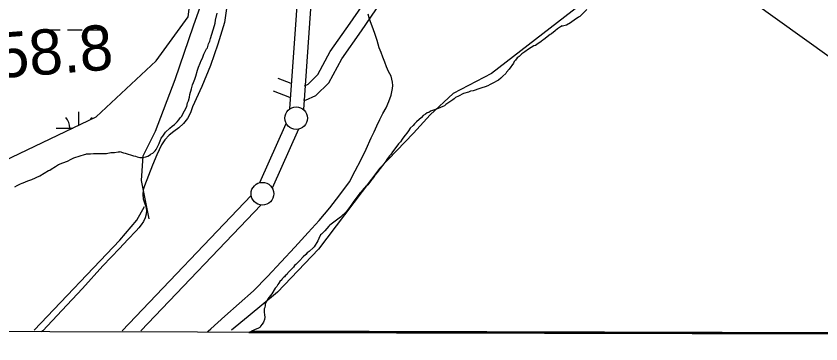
# Model space of a CAD drawing. Extents: x 3180038 to 3217926, y 922069 to 947485.
# Drawn here: x 3203764 to 3205543, y 927448 to 928173 of the extents above; entities that cross this region are included whole.
import ezdxf

# ---------------------------------------------------------------- set-up
doc = ezdxf.new("R2010")
doc.units = 0
for name, color, linetype in [('V-GRID-FRAM', 7, 'Continuous'), ('V-LEVE-TOET', 7, 'Continuous'), ('V-ROAD-CNTR', 7, 'Continuous'), ('V-SITE-VEGE', 7, 'Continuous'), ('V-SURV-IDEN', 7, 'Continuous'), ('V-SURV-LINE', 7, 'Continuous'), ('V-TOPO-SHOR', 7, 'Continuous'), ('V-WETL-SWMP', 7, 'Continuous')]:
    doc.layers.add(name, color=color, linetype=linetype)

msp = doc.modelspace()

# ---------------------------------------------------------------- linework, layer by layer
at = {"layer": 'V-GRID-FRAM'}
msp.add_lwpolyline([(3184312.7, 945707.9), (3215616.6, 945637.4), (3215583.5, 927448.1), (3184263.7, 927518.7), (3184312.7, 945707.9)], dxfattribs=at)
at = {"layer": 'V-LEVE-TOET'}
for points in [[(3204229.6, 928195.3), (3204224.6, 928158.7), (3204210.3, 928111), (3204193.7, 928063.9), (3204174.8, 928017.7), (3204153.8, 927972.5), (3204149.4, 927959.2), (3204142.8, 927946.6), (3204134.2, 927935.3), (3204123.9, 927925.8), (3204112.7, 927918.2), (3204102.3, 927909.4), (3204093, 927899.4), (3204085.1, 927888.5), (3204075.3, 927866), (3204065.9, 927843.3), (3204056.8, 927820.5), (3204047.9, 927797.6), (3204045.3, 927788.5), (3204044.4, 927778.8), (3204045.2, 927769.2), (3204047.7, 927760), (3204050.8, 927752.1), (3204052.2, 927743.6), (3204051.7, 927735), (3204049.4, 927726.9), (3204045.5, 927719.1), (3204040.9, 927711.6), (3204035.6, 927704.6), (3204029.7, 927698.2), (3204011.3, 927678.7), (3203992.8, 927659.3), (3203974.2, 927640), (3203955.6, 927620.8), (3203910.9, 927570.9), (3203865.5, 927521.7), (3203823, 927477.2)], [(3204188.8, 927476.3), (3204194.4, 927481.3), (3204225.7, 927509.6), (3204257.1, 927537.6), (3204288.7, 927565.6), (3204319.5, 927597.2), (3204349.9, 927629.3), (3204379.9, 927661.7), (3204409.6, 927694.5), (3204433.8, 927721.4), (3204457.2, 927749.1), (3204479.7, 927777.5), (3204501.2, 927806.6), (3204513.8, 927830.5), (3204525.9, 927854.7), (3204537.6, 927879.1), (3204548.8, 927903.6), (3204555.1, 927917.2), (3204561.5, 927930.7), (3204568.1, 927944.1), (3204574.7, 927957.5), (3204582, 927970.4), (3204588.1, 927984), (3204592.9, 927998.1), (3204596.3, 928012.6), (3204596.4, 928019.6), (3204595.8, 928026.7), (3204594.5, 928033.6), (3204592.7, 928040.4), (3204590, 928045.5), (3204587.4, 928050.5), (3204584.9, 928055.7), (3204582.5, 928060.8), (3204578.7, 928071.4), (3204574.9, 928081.9), (3204570.9, 928092.4), (3204566.8, 928102.8), (3204561.9, 928118.9), (3204556.6, 928134.9), (3204551, 928150.8), (3204545, 928166.5), (3204541.9, 928177.4)], [(3203823, 927477.2), (3203820.6, 927474.6)], [(3204186.1, 927473.8), (3204188.8, 927476.3)]]:
    msp.add_lwpolyline(points, dxfattribs=at)
at = {"layer": 'V-ROAD-CNTR'}
for points in [[(3204401.4, 928019), (3204409.6, 928022.7), (3204431.2, 928043.8), (3204458.2, 928094.4), (3204502.4, 928157.7), (3204545.8, 928220.8)], [(3204398.9, 927988.1), (3204403.7, 927987.2), (3204426.7, 927997.5), (3204455.5, 928025.6), (3204483.9, 928078.7), (3204527.1, 928140.7), (3204570.1, 928203.2)], [(3204342.8, 928035.5), (3204371.4, 928024.7)], [(3204332.2, 928007.5), (3204368.5, 927993.7), (3204369.2, 927993.6)]]:
    msp.add_lwpolyline(points, dxfattribs=at)
at = {"layer": 'V-SITE-VEGE'}
for p, q in [((3205025.3, 928187.4), (3205009.8, 928172.1)), ((3204204.6, 928163.9), (3204208.5, 928179.4)), ((3205007.2, 928170.8), (3204997.5, 928163.8)), ((3205009.8, 928172.1), (3205007.2, 928170.8)), ((3204193.4, 928123.5), (3204202.6, 928152.4)), ((3204202.6, 928152.4), (3204203.9, 928157.5)), ((3204203.9, 928157.5), (3204204.6, 928163.9)), ((3204967.2, 928149.1), (3204960.7, 928144.7)), ((3204971.1, 928151.7), (3204967.2, 928149.1)), ((3204971.7, 928151), (3204971.1, 928151.7)), ((3204980.7, 928152.9), (3204971.7, 928151)), ((3204989.1, 928158), (3204980.7, 928152.9)), ((3204992.3, 928160.6), (3204989.1, 928158)), ((3204997.5, 928163.8), (3204992.3, 928160.6)), ((3204944.6, 928132.5), (3204930.4, 928121)), ((3204947.2, 928133.8), (3204944.6, 928132.5)), ((3204955.6, 928140.2), (3204947.2, 928133.8)), ((3204960.7, 928144.7), (3204955.6, 928140.2)), ((3204189.5, 928111.9), (3204192.1, 928117.7)), ((3204192.1, 928117.7), (3204193.4, 928123.5)), ((3204921.3, 928114.6), (3204918.1, 928112.1)), ((3204924.5, 928116.5), (3204921.3, 928114.6)), ((3204928.4, 928119.7), (3204924.5, 928116.5)), ((3204930.4, 928121), (3204928.4, 928119.7)), ((3204179.1, 928088.8), (3204185, 928100.3)), ((3204185, 928100.3), (3204186.9, 928102.9)), ((3204186.9, 928102.9), (3204189.5, 928111.9)), ((3204896.2, 928099.9), (3204888.4, 928094.2)), ((3204908.4, 928107), (3204896.2, 928099.9)), ((3204912.3, 928108.2), (3204908.4, 928107)), ((3204914.9, 928110.1), (3204912.3, 928108.2)), ((3204918.1, 928112.1), (3204914.9, 928110.1)), ((3204173.2, 928074.7), (3204175.8, 928079.8)), ((3204175.8, 928079.8), (3204179.1, 928088.8)), ((3204871.6, 928080.8), (3204867.7, 928075.6)), ((3204876.1, 928084), (3204871.6, 928080.8)), ((3204881.9, 928089.7), (3204876.1, 928084)), ((3204888.4, 928094.2), (3204881.9, 928089.7)), ((3204164.8, 928053.5), (3204167.4, 928059.9)), ((3204167.4, 928059.9), (3204170.6, 928068.9)), ((3204170.6, 928068.9), (3204173.2, 928074.7)), ((3204863.2, 928068.6), (3204853.5, 928055.8)), ((3204865.1, 928072.4), (3204863.2, 928068.6)), ((3204867.7, 928075.6), (3204865.1, 928072.4)), ((3204161.5, 928040), (3204164.8, 928053.5)), ((3204846.3, 928046.2), (3204839.9, 928040.4)), ((3204847.6, 928048.7), (3204846.3, 928046.2)), ((3204853.5, 928055.8), (3204847.6, 928048.7)), ((3204154.3, 928020.7), (3204156.3, 928025.9)), ((3204156.3, 928025.9), (3204158.9, 928033.6)), ((3204158.9, 928033.6), (3204161.5, 928040)), ((3204816, 928023.8), (3204812.1, 928021.9)), ((3204830.2, 928031.4), (3204816, 928023.8)), ((3204835.3, 928035.9), (3204830.2, 928031.4)), ((3204839.9, 928040.4), (3204835.3, 928035.9)), ((3204148.4, 927999.5), (3204151.7, 928012.4)), ((3204151.7, 928012.4), (3204154.3, 928020.7)), ((3204768.3, 928006.7), (3204763.8, 928004.8)), ((3204774.1, 928007.9), (3204768.3, 928006.7)), ((3204778.6, 928009.2), (3204774.1, 928007.9)), ((3204784.4, 928011.7), (3204778.6, 928009.2)), ((3204793.4, 928014.3), (3204784.4, 928011.7)), ((3204800.5, 928016.8), (3204793.4, 928014.3)), ((3204806.3, 928018.7), (3204800.5, 928016.8)), ((3204812.1, 928021.9), (3204806.3, 928018.7)), ((3204145.1, 927986), (3204147.1, 927993.7)), ((3204147.1, 927993.7), (3204148.4, 927999.5)), ((3204728.9, 927988.2), (3204722.5, 927983.1)), ((3204732.2, 927990.1), (3204728.9, 927988.2)), ((3204735.4, 927992.7), (3204732.2, 927990.1)), ((3204741.8, 927995.9), (3204735.4, 927992.7)), ((3204752.8, 928001.6), (3204741.8, 927995.9)), ((3204763.8, 928004.8), (3204752.8, 928001.6)), ((3204136.6, 927963.5), (3204141.2, 927973.2)), ((3204141.2, 927973.2), (3204143.2, 927980.9)), ((3204143.2, 927980.9), (3204145.1, 927986)), ((3204701.8, 927971), (3204693.4, 927967.2)), ((3204707, 927972.9), (3204701.8, 927971)), ((3204710.9, 927974.8), (3204707, 927972.9)), ((3204714.1, 927977.3), (3204710.9, 927974.8)), ((3204722.5, 927983.1), (3204714.1, 927977.3)), ((3204129.5, 927950.7), (3204136.6, 927963.5)), ((3204663.8, 927953.1), (3204659.9, 927948.7)), ((3204668.9, 927956.3), (3204663.8, 927953.1)), ((3204672.2, 927958.9), (3204668.9, 927956.3)), ((3204676, 927960.2), (3204672.2, 927958.9)), ((3204679.9, 927962.7), (3204676, 927960.2)), ((3204693.4, 927967.2), (3204679.9, 927962.7)), ((3204114, 927933.4), (3204119.8, 927939.2)), ((3204119.8, 927939.2), (3204123.7, 927943.7)), ((3204123.7, 927943.7), (3204125.6, 927945.6)), ((3204125.6, 927945.6), (3204126.9, 927948.1)), ((3204126.9, 927948.1), (3204129.5, 927950.7)), ((3204648.9, 927939.1), (3204644.4, 927934.6)), ((3204659.9, 927948.7), (3204648.9, 927939.1)), ((3204094.6, 927916.1), (3204103.6, 927925.1)), ((3204103.6, 927925.1), (3204108.8, 927929.6)), ((3204108.8, 927929.6), (3204114, 927933.4)), ((3204631.4, 927919.2), (3204627.5, 927914.1)), ((3204635.3, 927925), (3204631.4, 927919.2)), ((3204641.8, 927931.4), (3204635.3, 927925)), ((3204644.4, 927934.6), (3204641.8, 927931.4)), ((3204082.3, 927897.5), (3204084.9, 927903.3)), ((3204084.9, 927903.3), (3204088.7, 927907.8)), ((3204088.7, 927907.8), (3204094.6, 927916.1)), ((3204617.2, 927900.6), (3204613.3, 927894.9)), ((3204619.1, 927903.2), (3204617.2, 927900.6)), ((3204623.7, 927909.6), (3204619.1, 927903.2)), ((3204627.5, 927914.1), (3204623.7, 927909.6)), ((3204073.8, 927878.3), (3204080.3, 927891.1)), ((3204080.3, 927891.1), (3204080.9, 927893.7)), ((3204080.9, 927893.7), (3204082.3, 927897.5)), ((3204605.5, 927885.2), (3204595.8, 927873.1)), ((3204609.4, 927890.4), (3204605.5, 927885.2)), ((3204613.3, 927894.9), (3204609.4, 927890.4)), ((3203891.6, 927859.9), (3203905.8, 927863.7)), ((3203905.8, 927863.7), (3203915.4, 927866.9)), ((3203915.4, 927866.9), (3203918, 927867.5)), ((3203918, 927867.5), (3203920, 927868.1)), ((3203920, 927868.1), (3203928.3, 927868.7)), ((3203928.3, 927868.7), (3203935.4, 927869.3)), ((3203935.4, 927869.3), (3203938.6, 927869.3)), ((3203938.6, 927869.3), (3203963.7, 927869.2)), ((3203963.7, 927869.2), (3203973.4, 927871.1)), ((3203973.4, 927871.1), (3203977.2, 927871.1)), ((3203977.2, 927871.1), (3203981.7, 927871.7)), ((3203981.7, 927871.7), (3203989.5, 927872.9)), ((3203989.5, 927872.9), (3203992.7, 927872.9)), ((3203992.7, 927872.9), (3203994, 927873.6)), ((3203994, 927873.6), (3203997.2, 927872.2)), ((3203997.2, 927872.2), (3204001.7, 927870.9)), ((3204001.7, 927870.9), (3204004.9, 927869.6)), ((3204004.9, 927869.6), (3204023.5, 927863.7)), ((3204023.5, 927863.7), (3204028, 927863.1)), ((3204050.5, 927861.7), (3204055.1, 927863.6)), ((3204055.1, 927863.6), (3204060.9, 927866.8)), ((3204060.9, 927866.8), (3204062.8, 927868.1)), ((3204062.8, 927868.1), (3204066, 927870)), ((3204066, 927870), (3204071.2, 927875.1)), ((3204071.2, 927875.1), (3204073.8, 927878.3)), ((3204589.3, 927864.1), (3204587.4, 927860.9)), ((3204591.9, 927867.3), (3204589.3, 927864.1)), ((3204595.8, 927873.1), (3204591.9, 927867.3)), ((3203858.1, 927844.6), (3203867.1, 927848.5)), ((3203867.1, 927848.5), (3203877.4, 927852.3)), ((3203877.4, 927852.3), (3203885.8, 927856.7)), ((3203885.8, 927856.7), (3203889, 927858)), ((3203889, 927858), (3203891.6, 927859.9)), ((3204028, 927863.1), (3204031.9, 927861.8)), ((3204031.9, 927861.8), (3204037.7, 927860.5)), ((3204037.7, 927860.5), (3204044.1, 927860.4)), ((3204044.1, 927860.4), (3204050.5, 927861.7)), ((3204577, 927846.1), (3204566, 927832)), ((3204581.5, 927852.6), (3204577, 927846.1)), ((3204582.8, 927855.1), (3204581.5, 927852.6)), ((3204587.4, 927860.9), (3204582.8, 927855.1)), ((3203816.8, 927819.8), (3203836.1, 927831.3)), ((3203836.1, 927831.3), (3203838.7, 927832.5)), ((3203838.7, 927832.5), (3203841.3, 927834.4)), ((3203841.3, 927834.4), (3203851, 927840.2)), ((3203851, 927840.2), (3203858.1, 927844.6)), ((3204566, 927832), (3204562.1, 927826.9)), ((3203790.3, 927809), (3203798.7, 927811.5)), ((3203798.7, 927811.5), (3203816.8, 927819.8)), ((3204549.2, 927810.9), (3204541.4, 927800)), ((3204551.1, 927812.2), (3204549.2, 927810.9)), ((3204555, 927817.9), (3204551.1, 927812.2)), ((3204556.9, 927821.2), (3204555, 927817.9)), ((3204562.1, 927826.9), (3204556.9, 927821.2)), ((3203761.3, 927795.6), (3203766.5, 927798.1)), ((3203766.5, 927798.1), (3203773.6, 927802)), ((3203773.6, 927802), (3203777.4, 927803.9)), ((3203777.4, 927803.9), (3203780, 927804.5)), ((3203780, 927804.5), (3203790.3, 927809)), ((3204536.2, 927795.5), (3204533, 927792.3)), ((3204541.4, 927800), (3204536.2, 927795.5)), ((3204523.9, 927781.4), (3204516.8, 927772.5)), ((3204525.9, 927782.7), (3204523.9, 927781.4)), ((3204529.1, 927787.2), (3204525.9, 927782.7)), ((3204533, 927792.3), (3204529.1, 927787.2)), ((3204506.4, 927757.1), (3204503.8, 927754.5)), ((3204510.3, 927763.5), (3204506.4, 927757.1)), ((3204513.5, 927767.3), (3204510.3, 927763.5)), ((3204516.8, 927772.5), (3204513.5, 927767.3)), ((3204494.1, 927741), (3204481.2, 927728.2)), ((3204502.5, 927751.9), (3204494.1, 927741)), ((3204503.8, 927754.5), (3204502.5, 927751.9)), ((3204481.2, 927728.2), (3204463.1, 927714.8)), ((3204455.3, 927708.4), (3204446.3, 927698.2)), ((3204457.3, 927710.4), (3204455.3, 927708.4)), ((3204463.1, 927714.8), (3204457.3, 927710.4)), ((3204436.6, 927689.2), (3204433.3, 927681.5)), ((3204439.2, 927691.1), (3204436.6, 927689.2)), ((3204446.3, 927698.2), (3204439.2, 927691.1)), ((3204430.7, 927676.4), (3204422.9, 927662.9)), ((3204433.3, 927681.5), (3204430.7, 927676.4)), ((3204411.9, 927652.7), (3204407.4, 927649.5)), ((3204421, 927661.6), (3204411.9, 927652.7)), ((3204422.9, 927662.9), (3204421, 927661.6)), ((3204398.4, 927640.5), (3204390.6, 927632.2)), ((3204404.2, 927645.6), (3204398.4, 927640.5)), ((3204407.4, 927649.5), (3204404.2, 927645.6)), ((3204377, 927618.1), (3204373.1, 927613.6)), ((3204379.6, 927621.3), (3204377, 927618.1)), ((3204382.2, 927623.9), (3204379.6, 927621.3)), ((3204385.4, 927626.4), (3204382.2, 927623.9)), ((3204390.6, 927632.2), (3204385.4, 927626.4)), ((3204358.9, 927598.9), (3204357, 927596.3)), ((3204363.4, 927602.7), (3204358.9, 927598.9)), ((3204364.7, 927605.3), (3204363.4, 927602.7)), ((3204373.1, 927613.6), (3204364.7, 927605.3)), ((3204342.7, 927579.7), (3204340.1, 927575.2)), ((3204344.7, 927582.2), (3204342.7, 927579.7)), ((3204347.3, 927586.1), (3204344.7, 927582.2)), ((3204351.1, 927589.9), (3204347.3, 927586.1)), ((3204352.4, 927591.9), (3204351.1, 927589.9)), ((3204355, 927595.1), (3204352.4, 927591.9)), ((3204357, 927596.3), (3204355, 927595.1)), ((3204336.9, 927571.3), (3204329.1, 927559.2)), ((3204340.1, 927575.2), (3204336.9, 927571.3)), ((3204318.7, 927544.4), (3204317.4, 927542.5)), ((3204320.7, 927547.6), (3204318.7, 927544.4)), ((3204329.1, 927559.2), (3204320.7, 927547.6)), ((3204313.5, 927528.4), (3204312.2, 927525.8)), ((3204312.2, 927525.8), (3204312.2, 927518.1)), ((3204314.2, 927532.9), (3204313.5, 927528.4)), ((3204314.8, 927536.1), (3204314.2, 927532.9)), ((3204317.4, 927542.5), (3204314.8, 927536.1)), ((3204312.2, 927518.1), (3204312.8, 927512.3)), ((3204312.8, 927512.3), (3204314, 927507.1)), ((3204308.2, 927491.7), (3204304.3, 927487.2)), ((3204310.8, 927496.2), (3204308.2, 927491.7)), ((3204313.4, 927502), (3204310.8, 927496.2)), ((3204314, 927507.1), (3204313.4, 927502)), ((3204279.8, 927473.8), (3204278.8, 927473.6)), ((3204278.8, 927473.6), (3207994.8, 927465.2)), ((3204283.6, 927475.8), (3204279.8, 927473.8)), ((3204284.3, 927476.1), (3204283.6, 927475.8)), ((3204296.5, 927481.5), (3204284.3, 927476.1)), ((3207995.1, 927466.9), (3204284.3, 927476.1)), ((3204284.3, 927476.1), (3207995.1, 927466.9)), ((3204298.5, 927482.1), (3204296.5, 927481.5)), ((3204301, 927483.4), (3204298.5, 927482.1)), ((3204303, 927484.7), (3204301, 927483.4)), ((3204304.3, 927487.2), (3204303, 927484.7))]:
    msp.add_line(p, q, dxfattribs=at)
at = {"layer": 'V-SURV-LINE'}
for points in [[(3204369.4, 927968.3), (3204398.3, 928382.6)], [(3204428.2, 928380.5), (3204399.3, 927966.3)], [(3204302.8, 927804.7), (3204361.1, 927935.2)], [(3204388.5, 927923), (3204330.2, 927792.5)], [(3203998.4, 927476.8), (3204283.7, 927776.2)], [(3204305.5, 927755.5), (3204039.7, 927476.7)]]:
    msp.add_lwpolyline(points, dxfattribs=at)
for centre in [(3204383, 927947.4), (3204308.4, 927780.3)]:
    msp.add_circle(centre, 25, dxfattribs=at)
at = {"layer": 'V-TOPO-SHOR'}
for points in [[(3203801, 929066.1), (3203858.4, 929052.5), (3203902.4, 929005.3), (3204000.3, 928897.2), (3204064.5, 928785.7), (3204121.9, 928697.9), (3204172.6, 928491.8), (3204196.2, 928356.7), (3204186.1, 928238.5), (3204155.7, 928150.6), (3204115.2, 928032.4), (3204071.3, 927917.6), (3204044.2, 927863.5)], [(3205169.1, 928458), (3205152.2, 928404), (3205135.3, 928363.4), (3205115, 928316.1), (3205084.6, 928268.9), (3205057.6, 928235.1), (3204814.4, 928045.9), (3204730, 928002), (3204679.3, 927954.7), (3204642.1, 927914.2), (3204567.8, 927836.5), (3204432.7, 927657.4), (3204341.5, 927562.9), (3204277.3, 927508.8), (3204240.2, 927478.4)], [(3205213, 928424.2), (3205277.2, 928336.4), (3205290.7, 928289.1), (3205392, 928204.7), (3205952.8, 927802.7)], [(3204044.2, 927863.5), (3204040.9, 927809.5), (3204057.7, 927725)], [(3203804.4, 927478.4), (3203993.6, 927677.7), (3204030.7, 927721.6), (3204047.6, 927752)]]:
    msp.add_lwpolyline(points, dxfattribs=at)
at = {"layer": 'V-WETL-SWMP'}
for p, q in [((3203829.9, 928142.7), (3203861.9, 928142.7)), ((3203877.9, 928142.6), (3203909.9, 928142.5)), ((3203925.9, 928142.5), (3203957.9, 928142.4)), ((3203902.8, 927931.8), (3203902.9, 927961.3)), ((3203852.8, 927925.4), (3203889.4, 927925.3))]:
    msp.add_line(p, q, dxfattribs=at)
msp.add_lwpolyline([(3203737.6, 927852.7), (3203941.1, 927950.1), (3204073.8, 928074), (3204144.6, 928171.4), (3204162.3, 928313), (3204153.4, 928436.9), (3204118, 928587.4), (3204065, 928729), (3204020.7, 928826.4), (3203923.4, 928932.6), (3203790.7, 929065.4), (3203711.1, 929127.4)], dxfattribs=at)
for centre, start, end in [((3203847.6, 927925.9), 359.099, 40.6427), ((3203958.1, 927925.7), 139.099, 149.2383)]:
    msp.add_arc(centre, 35.2, start, end, dxfattribs=at)

# ---------------------------------------------------------------- texts
at = {"layer": 'V-SURV-IDEN'}
msp.add_text('476+58.8', height=100, rotation=4.4723, dxfattribs=at).set_placement((3203421.7, 928011.8))

doc.saveas('drawing.dxf')
